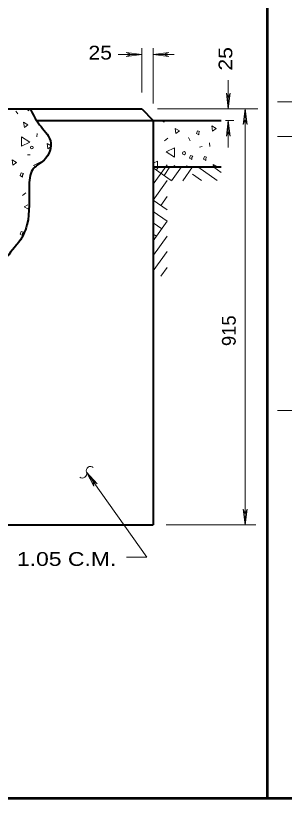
# Model space of a CAD drawing. Extents: x 312583 to 312854, y 144419 to 144597.
# Drawn here: x 312698.55 to 312713.43, y 144506.49 to 144549.76 of the extents above; entities that cross this region are included whole.
import ezdxf

# ---------------------------------------------------------------- set-up
doc = ezdxf.new("R2010")
doc.units = 0
doc.header["$LTSCALE"] = 0.3
doc.layers.add('1', color=7, linetype='Continuous', lineweight=25)
doc.layers.add('2', color=7, linetype='Continuous', lineweight=13)

msp = doc.modelspace()

# ---------------------------------------------------------------- linework, layer by layer
at = {"layer": '1', "lineweight": 53}
for p, q in [((312712.4965, 144506.4889), (312712.4965, 144585.0846)), ((312849, 144506.4889), (312616.5, 144506.4889))]:
    msp.add_line(p, q, dxfattribs=at)
at = {"layer": '1', "lineweight": 40}
for p, q in [((312656.9791, 144544.5999), (312705.5321, 144544.5999)), ((312705.5321, 144544.5999), (312706.1684, 144543.9559)), ((312699.7361, 144543.9559), (312709.9327, 144543.9559)), ((312706.1684, 144543.9559), (312706.1684, 144521.5999)), ((312706.1684, 144541.4029), (312709.9327, 144541.4029)), ((312656.3351, 144521.5999), (312706.1684, 144521.5999))]:
    msp.add_line(p, q, dxfattribs=at)
msp.add_spline([(312699.3604, 144544.5999), (312699.8664, 144543.7259), (312700.4721, 144542.8443), (312700.1194, 144541.7709), (312699.5521, 144541.3263), (312699.2991, 144540.4139), (312699.1764, 144538.1983), (312698.6397, 144537.1249), (312698.4787, 144536.9409), (312697.5664, 144536.1513), (312697.0067, 144536.3813), (312696.1404, 144536.2739), (312695.3737, 144536.3429), (312694.5151, 144536.1283), (312693.4571, 144536.0899), (312692.8284, 144536.2893), (312692.1001, 144535.9903), (312692.0081, 144535.8983), (312691.3027, 144536.0056), (312690.2064, 144535.3309), (312689.9227, 144535.2619), (312688.8571, 144535.8293), (312687.2624, 144535.9059), (312686.9251, 144535.4459)], degree=3, dxfattribs=at)
at = {"layer": '2'}
for p, q in [((312704.2287, 144547.6053), (312705.5321, 144547.6053)), ((312704.6657, 144547.7126), (312704.9417, 144547.6053)), ((312705.5321, 144547.6053), (312704.6657, 144547.7126)), ((312704.6657, 144547.4979), (312704.9417, 144547.6053)), ((312705.5321, 144547.6053), (312704.6657, 144547.4979)), ((312705.5321, 144545.5046), (312705.5321, 144547.9503)), ((312706.1684, 144544.9066), (312706.1684, 144547.9503)), ((312706.1684, 144547.6053), (312707.0347, 144547.7126)), ((312706.1684, 144547.6053), (312707.3261, 144547.6053)), ((312706.1684, 144547.6053), (312707.0347, 144547.4979)), ((312707.0347, 144547.7126), (312706.7587, 144547.6053)), ((312707.0347, 144547.4979), (312706.7587, 144547.6053)), ((312710.3267, 144544.5999), (312710.3267, 144546.1869)), ((312710.2194, 144545.4663), (312710.3267, 144545.1903)), ((312710.3267, 144544.5999), (312710.2194, 144545.4663)), ((312710.4341, 144545.4663), (312710.3267, 144545.1903)), ((312710.3267, 144544.5999), (312710.4341, 144545.4663)), ((312721.4178, 144544.9833), (312713.0458, 144544.9833)), ((312706.3984, 144544.5999), (312711.9539, 144544.5999)), ((312711.2575, 144544.5999), (312711.1502, 144543.7336)), ((312711.2575, 144521.5999), (312711.2575, 144544.5999)), ((312711.2575, 144544.5999), (312711.3648, 144543.7336)), ((312698.5554, 144544.4773), (312698.6627, 144544.3316)), ((312706.1684, 144543.7183), (312706.2067, 144543.7029)), ((312710.1622, 144543.9559), (312710.6292, 144543.9559)), ((312710.3267, 144543.9559), (312710.2194, 144543.0896)), ((312710.3267, 144542.4763), (312710.3267, 144543.9559)), ((312710.3267, 144543.9559), (312710.4341, 144543.0896)), ((312711.1502, 144543.7336), (312711.2575, 144544.0096)), ((312711.3648, 144543.7336), (312711.2575, 144544.0096)), ((312699.7207, 144543.0513), (312699.7437, 144543.2353)), ((312710.2194, 144543.0896), (312710.3267, 144543.3656)), ((312710.4341, 144543.0896), (312710.3267, 144543.3656)), ((312706.9734, 144542.9746), (312706.7894, 144542.8443)), ((312708.1234, 144543.0129), (312708.2077, 144542.8443)), ((312715.6218, 144543.0666), (312713.0458, 144543.0666)), ((312700.3341, 144542.3996), (312700.5104, 144542.5299)), ((312708.7291, 144542.4916), (312708.8747, 144542.5299)), ((312709.2887, 144542.7216), (312709.3117, 144542.5146)), ((312699.2071, 144542.0699), (312699.3527, 144542.0699)), ((312706.9351, 144541.5103), (312706.1684, 144540.4446)), ((312707.1651, 144540.6439), (312706.1684, 144541.3493)), ((312706.4674, 144541.3953), (312706.3447, 144541.2266)), ((312707.0961, 144541.3953), (312706.7664, 144540.9276)), ((312707.7247, 144541.3953), (312707.1804, 144540.6286)), ((312707.2494, 144541.4029), (312707.3721, 144541.4643)), ((312708.3457, 144541.3953), (312707.8091, 144540.6286)), ((312709.7181, 144540.6439), (312708.6447, 144541.4029)), ((312709.9327, 144541.0886), (312709.5187, 144541.3799)), ((312706.9351, 144540.6363), (312706.1684, 144539.5629)), ((312708.8364, 144540.6439), (312708.3457, 144540.9889)), ((312699.1151, 144539.9539), (312698.9311, 144539.8159)), ((312706.1684, 144539.5629), (312706.9351, 144539.0186)), ((312706.9351, 144539.7546), (312706.5901, 144539.2639)), ((312706.1684, 144538.9343), (312706.9351, 144538.3976)), ((312706.9351, 144538.3976), (312706.1607, 144537.3089)), ((312706.1684, 144538.3056), (312706.6361, 144537.9759)), ((312706.1684, 144537.6846), (312706.3447, 144537.5619)), ((312706.9351, 144537.5619), (312706.1914, 144536.5193)), ((312706.9351, 144536.7186), (312706.1684, 144535.6529)), ((312706.9351, 144535.8369), (312706.5901, 144535.3539)), ((312715.1235, 144527.9249), (312713.0458, 144527.9249)), ((312702.4731, 144524.5133), (312702.8871, 144523.7466)), ((312702.4731, 144524.5133), (312703.0634, 144523.8693)), ((312702.8871, 144523.7466), (312702.8181, 144524.0379)), ((312703.0634, 144523.8693), (312702.8181, 144524.0379)), ((312711.1502, 144522.4663), (312711.2575, 144522.1903)), ((312711.2575, 144521.5999), (312711.1502, 144522.4663)), ((312711.3648, 144522.4663), (312711.2575, 144522.1903)), ((312711.2575, 144521.5999), (312711.3648, 144522.4663)), ((312706.8891, 144521.5999), (312711.8418, 144521.5999))]:
    msp.add_line(p, q, dxfattribs=at)
for points in [[(312699.1611, 144544.5999), (312699.1534, 144544.5693), (312699.2761, 144544.5003), (312699.2761, 144544.5999)], [(312699.5214, 144544.3239), (312699.5137, 144544.3163), (312699.5367, 144544.3009)], [(312706.6667, 144543.9559), (312706.6591, 144543.9329), (312706.7817, 144543.8639), (312706.7817, 144543.9559)], [(312700.5104, 144542.5606), (312700.2957, 144542.6833), (312700.3341, 144542.3996)], [(312700.0121, 144541.6253), (312700.0121, 144541.7173), (312699.5444, 144541.4796), (312699.6671, 144541.4029)], [(312706.3984, 144541.4029), (312706.3984, 144541.7173), (312706.1684, 144541.6023)], [(312709.7027, 144541.4029), (312709.4881, 144541.5333), (312709.5111, 144541.4029)], [(312708.1004, 144541.4029), (312708.0084, 144541.4566), (312708.0161, 144541.4029)], [(312699.2224, 144539.3023), (312699.0231, 144539.1949), (312699.2147, 144539.0799)], [(312704.6964, 144519.8213), (312705.8081, 144519.8213), (312702.4731, 144524.5133)]]:
    msp.add_lwpolyline(points, dxfattribs=at)
for points in [[(312699.0307, 144543.5726), (312699.2224, 144543.7183), (312698.9924, 144543.8639)], [(312707.4181, 144543.2353), (312707.6174, 144543.3886), (312707.3797, 144543.5266)], [(312708.6907, 144543.2813), (312708.7367, 144543.3579), (312708.6217, 144543.3963), (312708.5604, 144543.2429), (312708.6907, 144543.1739)], [(312709.4574, 144543.3656), (312709.6491, 144543.5113), (312709.4114, 144543.6569)], [(312698.8774, 144543.0513), (312698.8774, 144542.5376), (312699.3374, 144542.7676)], [(312707.3491, 144541.9396), (312707.3491, 144542.4533), (312706.8814, 144542.2233)], [(312708.3074, 144541.9089), (312708.3534, 144541.9856), (312708.2384, 144542.0239), (312708.1847, 144541.8706), (312708.3074, 144541.8016)], [(312709.0741, 144541.8553), (312709.1201, 144541.9319), (312709.0051, 144541.9703), (312708.9437, 144541.8169), (312709.0741, 144541.7479)], [(312698.4021, 144541.4949), (312698.5937, 144541.6406), (312698.3637, 144541.7786)], [(312698.9234, 144540.9429), (312698.9771, 144541.0273), (312698.8544, 144541.0579), (312698.8007, 144540.9123), (312698.9234, 144540.8356)], [(312698.9311, 144537.7153), (312698.9771, 144537.7919), (312698.8621, 144537.8303), (312698.8084, 144537.6769), (312698.9311, 144537.6079)]]:
    msp.add_lwpolyline(points, close=True, dxfattribs=at)
for centre, radius in [((312699.4471, 144542.4692), 0.0784), ((312707.8773, 144542.1508), 0.0865)]:
    msp.add_circle(centre, radius, dxfattribs=at)
for centre, start, end in [((312702.6969, 144524.5985), 50.36848, 200.36848), ((312702.2479, 144524.4318), 230.36848, 20.36848)]:
    msp.add_arc(centre, 0.2395, start, end, dxfattribs=at)

# ---------------------------------------------------------------- texts
for s, width, p in [('25 ', 1.15, (312702.5818, 144547.3314)), ('APPROX.  1.05 C.M.', 1.25, (312692.2642, 144519.3401))]:
    msp.add_text(s, height=0.76, dxfattribs=dict(at, width=width)).set_placement(p)
at = {"layer": '2', "width": 1.15}
msp.add_text('25 ', height=0.76, rotation=90, dxfattribs=at).set_placement((312710.5475, 144546.7179))
at = {"layer": '2'}
msp.add_text('915', height=0.76, rotation=90, dxfattribs=at).set_placement((312710.7356, 144531.4903))

doc.saveas('drawing.dxf')
